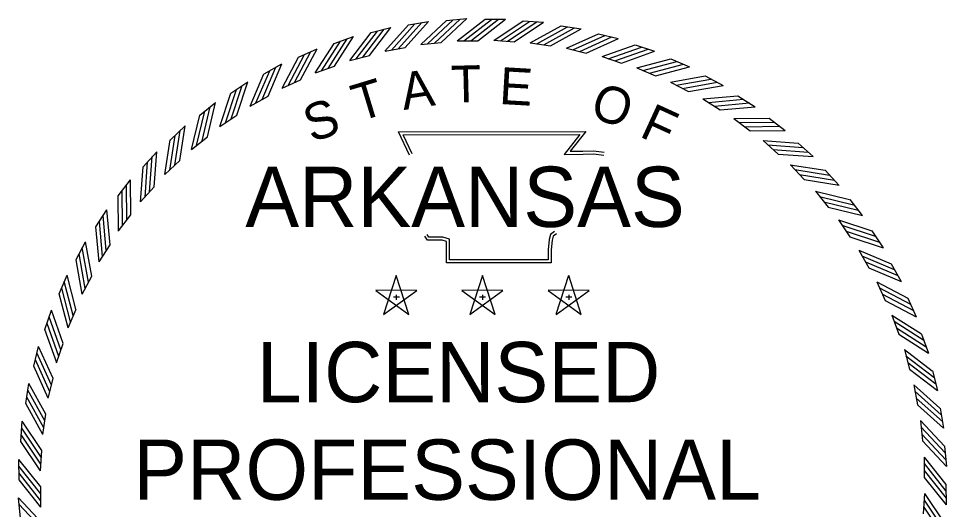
# Model space of a CAD drawing. Extents: x 309348 to 309445, y 336383 to 336484.
# Drawn here: x 309376.868 to 309379.347, y 336387.754 to 336389.066 of the extents above; entities that cross this region are included whole.
import ezdxf

# ---------------------------------------------------------------- set-up
doc = ezdxf.new("R2010")
doc.units = 0
doc.layers.add('G-ANNO-TEXT', color=7, linetype='Continuous')

msp = doc.modelspace()

# ---------------------------------------------------------------- linework, layer by layer
at = {"layer": 'G-ANNO-TEXT'}
for p, q in [((309378.0116, 336389.0607), (309378.0656, 336389.0657)), ((309378.1143, 336389.0637), (309378.1686, 336389.0637)), ((309378.216, 336389.0597), (309378.2701, 336389.0557)), ((309377.8097, 336389.0281), (309377.8622, 336389.0419)), ((309377.91, 336389.0486), (309377.9634, 336389.058)), ((309378.3175, 336389.0465), (309378.3711, 336389.038)), ((309377.7115, 336388.9994), (309377.7627, 336389.0175)), ((309378.4175, 336389.025), (309378.4702, 336389.0121)), ((309377.616, 336388.9627), (309377.6655, 336388.9849)), ((309377.8471, 336388.9788), (309377.9006, 336388.9883)), ((309377.9431, 336388.9964), (309377.9973, 336389.0014)), ((309378.0403, 336389.006), (309378.0947, 336389.006)), ((309378.1379, 336389.0075), (309378.1921, 336389.0035)), ((309378.2353, 336389.0009), (309378.289, 336388.9925)), ((309378.3318, 336388.9864), (309378.3847, 336388.9735)), ((309378.5154, 336388.9953), (309378.5669, 336388.9781)), ((309377.7528, 336388.9534), (309377.8054, 336388.9672)), ((309378.4269, 336388.9639), (309378.4785, 336388.9467)), ((309377.5239, 336388.9182), (309377.5714, 336388.9445)), ((309377.661, 336388.9202), (309377.7122, 336388.9384)), ((309378.6105, 336388.9576), (309378.6604, 336388.9363)), ((309378.5197, 336388.9336), (309378.5697, 336388.9122)), ((309378.7022, 336388.9122), (309378.7501, 336388.8868)), ((309377.4357, 336388.8663), (309377.4809, 336388.8964)), ((309377.5722, 336388.8796), (309377.6218, 336388.9019)), ((309378.6097, 336388.8958), (309378.6578, 336388.8704)), ((309377.3522, 336388.8073), (309377.3947, 336388.841)), ((309377.487, 336388.8318), (309377.5346, 336388.8582)), ((309378.6963, 336388.8507), (309378.7421, 336388.8213)), ((309378.7898, 336388.8594), (309378.8355, 336388.8301)), ((309377.4061, 336388.7772), (309377.4514, 336388.8073)), ((309378.7788, 336388.7986), (309378.8221, 336388.7655)), ((309378.8728, 336388.7995), (309378.9159, 336388.7666)), ((309377.2738, 336388.7415), (309377.3133, 336388.7787)), ((309377.33, 336388.716), (309377.3726, 336388.7498)), ((309378.8568, 336388.7398), (309378.8972, 336388.7033)), ((309378.9505, 336388.733), (309378.9908, 336388.6966)), ((309377.201, 336388.6696), (309377.2374, 336388.7098)), ((309377.2592, 336388.6488), (309377.2989, 336388.686)), ((309378.9297, 336388.6748), (309378.9669, 336388.6351)), ((309379.0225, 336388.6603), (309379.0596, 336388.6207)), ((309377.1345, 336388.5918), (309377.1675, 336388.635)), ((309377.1942, 336388.5759), (309377.2307, 336388.6163)), ((309378.9969, 336388.604), (309379.0307, 336388.5614)), ((309379.0882, 336388.5819), (309379.1219, 336388.5394)), ((309377.0747, 336388.5089), (309377.1039, 336388.5546)), ((309377.1355, 336388.4979), (309377.1685, 336388.5412)), ((309379.0581, 336388.5279), (309379.0882, 336388.4826)), ((309379.1472, 336388.4983), (309379.1773, 336388.4531)), ((309377.0218, 336388.4213), (309377.0472, 336388.4692)), ((309377.0834, 336388.4154), (309377.1127, 336388.4612)), ((309379.1127, 336388.447), (309379.1391, 336388.3994)), ((309379.1991, 336388.4102), (309379.2254, 336388.3627)), ((309376.9764, 336388.3296), (309376.9978, 336388.3795)), ((309377.0382, 336388.3288), (309377.0637, 336388.3769)), ((309377.8772, 336388.3789), (309377.8432, 336388.2748)), ((309377.911, 336388.2748), (309377.8772, 336388.3791)), ((309378.1074, 336388.3789), (309378.0734, 336388.2748)), ((309378.1412, 336388.2748), (309378.1074, 336388.3791)), ((309378.3376, 336388.3789), (309378.3036, 336388.2748)), ((309378.3714, 336388.2748), (309378.3377, 336388.3791)), ((309379.1605, 336388.3619), (309379.1829, 336388.3123)), ((309377.9319, 336388.3392), (309377.8223, 336388.3393)), ((309377.8224, 336388.3392), (309377.911, 336388.2747)), ((309377.8433, 336388.2748), (309377.932, 336388.3391)), ((309377.8694, 336388.3217), (309377.8856, 336388.3217)), ((309377.8773, 336388.3275), (309377.8773, 336388.3138)), ((309378.1621, 336388.3392), (309378.0525, 336388.3393)), ((309378.0526, 336388.3392), (309378.1412, 336388.2747)), ((309378.0735, 336388.2748), (309378.1622, 336388.3391)), ((309378.0996, 336388.3217), (309378.1159, 336388.3217)), ((309378.1075, 336388.3275), (309378.1075, 336388.3138)), ((309378.3923, 336388.3392), (309378.2828, 336388.3393)), ((309378.2829, 336388.3392), (309378.3714, 336388.2747)), ((309378.3038, 336388.2748), (309378.3925, 336388.3391)), ((309378.3298, 336388.3217), (309378.3461, 336388.3217)), ((309378.3377, 336388.3275), (309378.3377, 336388.3138)), ((309379.2436, 336388.318), (309379.2659, 336388.2685)), ((309376.9388, 336388.2345), (309376.9559, 336388.286)), ((309377.0004, 336388.2388), (309377.0218, 336388.2888)), ((309379.2012, 336388.2731), (309379.2193, 336388.2218)), ((309379.2803, 336388.2225), (309379.2984, 336388.1713)), ((309376.9701, 336388.1459), (309376.9873, 336388.1976)), ((309376.9091, 336388.1366), (309376.9219, 336388.1893)), ((309379.2343, 336388.1812), (309379.2481, 336388.1286)), ((309379.309, 336388.1243), (309379.3228, 336388.0718)), ((309376.9477, 336388.0509), (309376.9605, 336388.1038)), ((309376.8876, 336388.0365), (309376.896, 336388.0901)), ((309379.2597, 336388.087), (309379.2692, 336388.0334)), ((309379.3295, 336388.0241), (309379.3389, 336387.9706)), ((309376.9331, 336387.9544), (309376.9416, 336388.0081)), ((309376.8744, 336387.9351), (309376.8784, 336387.9892)), ((309379.2773, 336387.9909), (309379.2823, 336387.9368)), ((309379.3416, 336387.9225), (309379.3466, 336387.8684)), ((309376.9265, 336387.857), (309376.9305, 336387.9112)), ((309376.8696, 336387.8329), (309376.8691, 336387.8871)), ((309379.2869, 336387.8938), (309379.2874, 336387.8394)), ((309379.3453, 336387.8202), (309379.3458, 336387.766)), ((309376.9281, 336387.7593), (309376.9276, 336387.8137)), ((309379.2884, 336387.7961), (309379.2844, 336387.7419)), ((309376.8733, 336387.7306), (309376.8684, 336387.7847))]:
    msp.add_line(p, q, dxfattribs=at)
for points in [[(309377.943, 336388.9963), (309378.0115, 336389.0606)], [(309377.9604, 336388.9978), (309378.0289, 336389.0621)], [(309377.9792, 336388.9999), (309378.0476, 336389.0642)], [(309377.9972, 336389.0014), (309378.0656, 336389.0657)], [(309378.0402, 336389.0059), (309378.1143, 336389.0637)], [(309378.0577, 336389.0058), (309378.1317, 336389.0635)], [(309378.0765, 336389.0062), (309378.1506, 336389.0639)], [(309378.0946, 336389.006), (309378.1687, 336389.0638)], [(309378.1378, 336389.0074), (309378.2159, 336389.0596)], [(309377.7878, 336388.9628), (309377.8447, 336389.0375)], [(309377.8053, 336388.9672), (309377.8623, 336389.0419)], [(309377.847, 336388.9788), (309377.9099, 336389.0485)], [(309377.8642, 336388.9816), (309377.9271, 336389.0514)], [(309377.8827, 336388.9853), (309377.9456, 336389.0551)], [(309377.9006, 336388.9883), (309377.9635, 336389.058)], [(309378.1552, 336389.006), (309378.2333, 336389.0582)], [(309378.1741, 336389.005), (309378.2522, 336389.0572)], [(309378.1921, 336389.0035), (309378.2702, 336389.0557)], [(309378.2352, 336389.0009), (309378.3174, 336389.0464)], [(309378.2525, 336388.998), (309378.3346, 336389.0436)], [(309378.2712, 336388.9955), (309378.3533, 336389.041)], [(309378.289, 336388.9925), (309378.3711, 336389.0381)], [(309377.6951, 336388.9325), (309377.7456, 336389.0117)], [(309377.7122, 336388.9384), (309377.7627, 336389.0175)], [(309377.7527, 336388.9533), (309377.8097, 336389.028)], [(309377.7697, 336388.9576), (309377.8266, 336389.0323)], [(309378.3318, 336388.9863), (309378.4174, 336389.0249)], [(309378.3487, 336388.9821), (309378.4343, 336389.0207)], [(309378.3671, 336388.978), (309378.4527, 336389.0166)], [(309378.3847, 336388.9736), (309378.4703, 336389.0122)], [(309377.6217, 336388.902), (309377.6656, 336388.985)], [(309377.6609, 336388.9202), (309377.7115, 336388.9993)], [(309377.6774, 336388.9258), (309377.728, 336389.005)], [(309378.4268, 336388.9639), (309378.5153, 336388.9953)], [(309378.4433, 336388.9582), (309378.5318, 336388.9896)], [(309377.5721, 336388.8796), (309377.616, 336388.9626)], [(309377.5881, 336388.8866), (309377.632, 336388.9696)], [(309377.6051, 336388.8947), (309377.649, 336388.9777)], [(309378.4613, 336388.9526), (309378.5498, 336388.984)], [(309378.4784, 336388.9468), (309378.5669, 336388.9782)], [(309377.5187, 336388.8496), (309377.5555, 336388.9359)], [(309377.5346, 336388.8582), (309377.5714, 336388.9445)], [(309378.5196, 336388.9336), (309378.6104, 336388.9576)], [(309378.5356, 336388.9266), (309378.6264, 336388.9506)], [(309378.5531, 336388.9196), (309378.6439, 336388.9435)], [(309378.5697, 336388.9123), (309378.6605, 336388.9363)], [(309377.487, 336388.8318), (309377.5238, 336388.9181)], [(309377.5024, 336388.8401), (309377.5392, 336388.9264)], [(309378.6096, 336388.8958), (309378.7021, 336388.9122)], [(309377.4362, 336388.7974), (309377.4658, 336388.8866)], [(309377.4513, 336388.8073), (309377.4809, 336388.8965)], [(309378.625, 336388.8875), (309378.7175, 336388.9039)], [(309378.6418, 336388.879), (309378.7343, 336388.8954)], [(309378.6577, 336388.8704), (309378.7502, 336388.8868)], [(309377.4061, 336388.7771), (309377.4357, 336388.8662)], [(309377.4207, 336388.7866), (309377.4503, 336388.8758)], [(309377.3726, 336388.7498), (309377.3947, 336388.8411)], [(309378.6962, 336388.8507), (309378.7897, 336388.8594)], [(309378.7108, 336388.8411), (309378.8043, 336388.8498)], [(309378.7269, 336388.8313), (309378.8204, 336388.84)], [(309377.3438, 336388.7266), (309377.3659, 336388.8179)], [(309377.3583, 336388.7387), (309377.3804, 336388.83)], [(309378.7421, 336388.8214), (309378.8356, 336388.8301)], [(309377.33, 336388.7159), (309377.3521, 336388.8072)], [(309378.7788, 336388.7986), (309378.8727, 336388.7995)], [(309378.7925, 336388.7878), (309378.8865, 336388.7888)], [(309377.2855, 336388.6737), (309377.3001, 336388.7665)], [(309377.2988, 336388.686), (309377.3134, 336388.7787)], [(309377.9121, 336388.7005), (309377.8832, 336388.7631), (309378.3838, 336388.7634), (309378.3419, 336388.7109), (309378.3759, 336388.7113), (309378.4043, 336388.7117), (309378.4327, 336388.7086)], [(309378.8078, 336388.7767), (309378.9017, 336388.7777)], [(309378.8221, 336388.7656), (309378.916, 336388.7666)], [(309377.2592, 336388.6487), (309377.2737, 336388.7415)], [(309377.2721, 336388.6605), (309377.2866, 336388.7533)], [(309377.9193, 336388.7038), (309377.8956, 336388.7552), (309378.3673, 336388.7555), (309378.3253, 336388.7027), (309378.376, 336388.7034), (309378.404, 336388.7037), (309378.4319, 336388.7007)], [(309378.8567, 336388.7398), (309378.9504, 336388.733)], [(309378.8696, 336388.728), (309378.9633, 336388.7212)], [(309378.8839, 336388.7156), (309378.9775, 336388.7088)], [(309377.2184, 336388.6029), (309377.2252, 336388.6966)], [(309377.2306, 336388.6162), (309377.2374, 336388.7099)], [(309378.8972, 336388.7034), (309378.9908, 336388.6966)], [(309377.1942, 336388.5758), (309377.201, 336388.6695)], [(309377.2061, 336388.5887), (309377.2129, 336388.6823)], [(309378.9296, 336388.6748), (309379.0224, 336388.6603)], [(309378.9414, 336388.662), (309379.0342, 336388.6474)], [(309378.9546, 336388.6485), (309379.0474, 336388.634)], [(309377.1573, 336388.5269), (309377.1564, 336388.6208)], [(309377.1684, 336388.5411), (309377.1675, 336388.635)], [(309378.9669, 336388.6352), (309379.0597, 336388.6207)], [(309377.1355, 336388.4978), (309377.1345, 336388.5918)], [(309377.1462, 336388.5116), (309377.1452, 336388.6055)], [(309378.9968, 336388.604), (309379.0881, 336388.5819)], [(309379.0076, 336388.5902), (309379.0988, 336388.5681)], [(309379.0196, 336388.5757), (309379.1109, 336388.5536)], [(309377.1027, 336388.446), (309377.094, 336388.5395)], [(309377.1126, 336388.4611), (309377.1039, 336388.5547)], [(309379.0307, 336388.5615), (309379.122, 336388.5393)], [(309377.0929, 336388.4299), (309377.0842, 336388.5234)], [(309379.058, 336388.5279), (309379.1471, 336388.4983)], [(309377.0834, 336388.4153), (309377.0747, 336388.5088)], [(309378.3049, 336388.4907), (309378.2963, 336388.4838), (309378.2935, 336388.4734), (309378.2907, 336388.4474), (309378.2907, 336388.4128), (309378.0112, 336388.4128), (309378.0112, 336388.4595), (309378.0112, 336388.4699), (309377.9999, 336388.4734), (309377.9602, 336388.4734), (309377.9531, 336388.4842)], [(309378.2999, 336388.4969), (309378.2894, 336388.4883), (309378.2857, 336388.4749), (309378.2827, 336388.4479), (309378.2827, 336388.4208), (309378.0192, 336388.4208), (309378.0192, 336388.4595), (309378.0192, 336388.4758), (309378.0011, 336388.4813), (309377.9644, 336388.4813), (309377.9597, 336388.4885)], [(309379.0676, 336388.5133), (309379.1567, 336388.4837)], [(309379.0784, 336388.4978), (309379.1675, 336388.4683)], [(309377.0636, 336388.3768), (309377.0472, 336388.4693)], [(309379.0882, 336388.4827), (309379.1774, 336388.4531)], [(309377.055, 336388.3609), (309377.0386, 336388.4534)], [(309379.1127, 336388.447), (309379.1991, 336388.4102)], [(309377.0382, 336388.3287), (309377.0218, 336388.4212)], [(309377.0466, 336388.3441), (309377.0302, 336388.4365)], [(309379.121, 336388.4317), (309379.2074, 336388.3948)], [(309379.1305, 336388.4154), (309379.2169, 336388.3785)], [(309379.1391, 336388.3995), (309379.2255, 336388.3626)], [(309377.0217, 336388.2887), (309376.9978, 336388.3795)], [(309377.0074, 336388.2547), (309376.9835, 336388.3455)], [(309377.0145, 336388.2722), (309376.9905, 336388.363)], [(309379.1605, 336388.3619), (309379.2435, 336388.3181)], [(309379.1675, 336388.3459), (309379.2505, 336388.3021)], [(309377.0004, 336388.2387), (309376.9764, 336388.3295)], [(309379.1756, 336388.3289), (309379.2586, 336388.285)], [(309379.1829, 336388.3123), (309379.2659, 336388.2685)], [(309376.9814, 336388.1804), (309376.95, 336388.2689)], [(309376.9873, 336388.1975), (309376.9559, 336388.286)], [(309379.2011, 336388.2731), (309379.2802, 336388.2226)], [(309376.9758, 336388.1624), (309376.9445, 336388.2509)], [(309379.2068, 336388.2566), (309379.2859, 336388.206)], [(309376.9702, 336388.1459), (309376.9388, 336388.2344)], [(309379.2134, 336388.239), (309379.2926, 336388.1884)], [(309379.2193, 336388.2219), (309379.2984, 336388.1713)], [(309376.956, 336388.0862), (309376.9174, 336388.1718)], [(309376.9605, 336388.1037), (309376.9219, 336388.1893)], [(309379.2342, 336388.1813), (309379.3089, 336388.1244)], [(309376.952, 336388.0678), (309376.9134, 336388.1534)], [(309379.2385, 336388.1644), (309379.3132, 336388.1074)], [(309379.2437, 336388.1462), (309379.3184, 336388.0893)], [(309376.9477, 336388.0509), (309376.9091, 336388.1365)], [(309379.2482, 336388.1287), (309379.3228, 336388.0718)], [(309376.9385, 336387.9902), (309376.893, 336388.0724)], [(309376.9415, 336388.0081), (309376.896, 336388.0902)], [(309379.2597, 336388.087), (309379.3294, 336388.0241)], [(309379.2626, 336388.0698), (309379.3323, 336388.0069)], [(309376.936, 336387.9715), (309376.8905, 336388.0537)], [(309379.2662, 336388.0513), (309379.336, 336387.9884)], [(309376.9331, 336387.9543), (309376.8876, 336388.0364)], [(309379.2692, 336388.0335), (309379.3389, 336387.9706)], [(309376.929, 336387.8931), (309376.8768, 336387.9712)], [(309376.9305, 336387.9112), (309376.8783, 336387.9893)], [(309379.2773, 336387.991), (309379.3416, 336387.9226)], [(309379.2787, 336387.9736), (309379.343, 336387.9051)], [(309376.928, 336387.8743), (309376.8759, 336387.9524)], [(309379.2808, 336387.9549), (309379.3451, 336387.8864)], [(309376.9266, 336387.8569), (309376.8744, 336387.935)], [(309379.2823, 336387.9368), (309379.3466, 336387.8684)], [(309379.2868, 336387.8938), (309379.3453, 336387.8203)], [(309376.9275, 336387.8137), (309376.8691, 336387.8872)], [(309376.9275, 336387.7956), (309376.8691, 336387.8691)], [(309379.2868, 336387.8764), (309379.3453, 336387.8029)], [(309376.9281, 336387.7768), (309376.8697, 336387.8503)], [(309379.2874, 336387.8575), (309379.3459, 336387.784)], [(309376.9281, 336387.7593), (309376.8697, 336387.8328)], [(309379.2874, 336387.8394), (309379.3459, 336387.7659)], [(309379.2884, 336387.7962), (309379.3405, 336387.7181)], [(309376.9326, 336387.7163), (309376.8683, 336387.7847)], [(309379.2869, 336387.7788), (309379.3391, 336387.7007)], [(309376.9341, 336387.6983), (309376.8698, 336387.7667)], [(309379.286, 336387.76), (309379.3381, 336387.6819)]]:
    msp.add_lwpolyline(points, dxfattribs=at)

# ---------------------------------------------------------------- texts
for s, rotation, p in [('T', 1.4789, (309378.0244, 336388.8406)), ('E', 356.672, (309378.1507, 336388.8376)), ('A', 8.6788, (309377.8969, 336388.821)), ('T', 16.9015, (309377.777, 336388.7897)), ('O', 341.2218, (309378.3905, 336388.8038)), ('S', 19.7726, (309377.6514, 336388.7333)), ('F', 335.3628, (309378.5236, 336388.7517))]:
    msp.add_text(s, height=0.0987, rotation=rotation, dxfattribs=at).set_placement(p)
for s, height, p in [('ARKANSAS', 0.16115, (309377.474, 336388.5087)), ('LICENSED', 0.16115, (309377.5047, 336388.0403)), ('PROFESSIONAL', 0.161152, (309377.1747, 336387.7794))]:
    msp.add_text(s, height=height, dxfattribs=at).set_placement(p)

doc.saveas('drawing.dxf')
